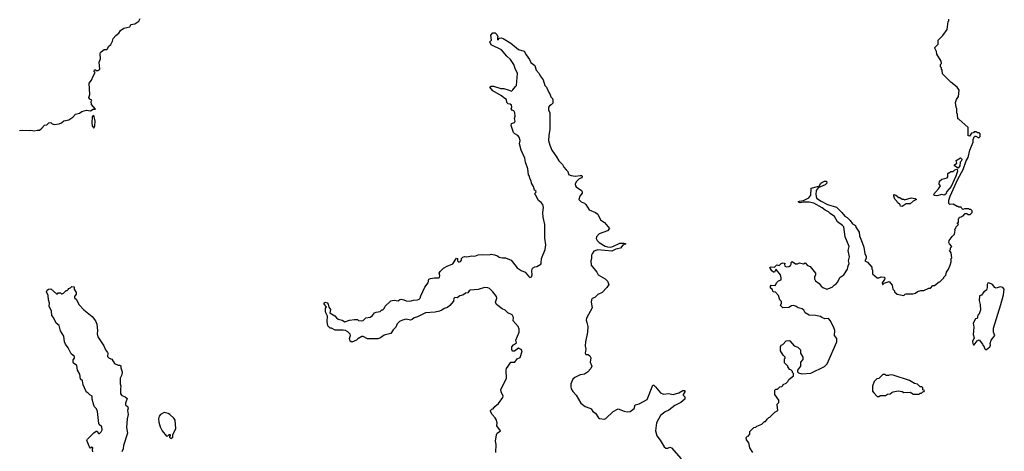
# Model space of a CAD drawing. Extents: x 2220520 to 2384350, y 721165 to 893491.
# Tile 309 of 315: x 2341649 to 2353817, y 862341 to 867679. Entities that reach past the tile are written whole.
import ezdxf

# ---------------------------------------------------------------- set-up
doc = ezdxf.new("R2010")
doc.units = 0

msp = doc.modelspace()

# ---------------------------------------------------------------- linework, layer by layer
at = {"layer": '0CON20XD'}
for points in [[(2342893, 867545), (2342935, 867572), (2343008, 867592), (2343020, 867605), (2343022, 867618), (2343072, 867628), (2343120, 867660), (2343138, 867695)], [(2352718, 864298), (2352745, 864318), (2352785, 864328), (2352822, 864328), (2352885, 864360), (2352905, 864360), (2352935, 864390), (2352955, 864390), (2353010, 864435), (2353025, 864440), (2353070, 864485), (2353070, 864495), (2353095, 864520), (2353102, 864555), (2353127, 864593), (2353148, 864645), (2353160, 864685), (2353160, 864725), (2353170, 864735), (2353160, 864795), (2353140, 864825), (2353150, 864835), (2353152, 864858), (2353170, 864875), (2353138, 864908), (2353132, 864925), (2353135, 864950), (2353171, 864999), (2353202, 865028), (2353210, 865075), (2353200, 865085), (2353218, 865102), (2353222, 865118), (2353250, 865145), (2353240, 865155), (2353240, 865165), (2353250, 865175), (2353250, 865215), (2353260, 865225), (2353262, 865238), (2353285, 865240), (2353295, 865250), (2353308, 865252), (2353335, 865280), (2353355, 865280), (2353365, 865270), (2353395, 865270), (2353420, 865295), (2353420, 865315), (2353405, 865330), (2353385, 865330), (2353375, 865340), (2353325, 865340), (2353305, 865330), (2353292, 865342), (2353285, 865360), (2353255, 865360), (2353245, 865370), (2353235, 865370), (2353185, 865398), (2353142, 865392), (2353130, 865405), (2353133, 865445), (2353149, 865495), (2353243, 865706), (2353309, 865825), (2353344, 865935), (2353359, 865955), (2353371, 865975), (2353389, 866065), (2353433, 866165), (2353434, 866196), (2353445, 866230), (2353455, 866240), (2353465, 866240), (2353495, 866220), (2353508, 866222), (2353518, 866235), (2353517, 866267), (2353505, 866280), (2353485, 866280), (2353475, 866290), (2353445, 866290), (2353435, 866280), (2353410, 866275), (2353385, 866240), (2353372, 866242), (2353370, 866345), (2353255, 866450), (2353243, 866453), (2353240, 866505), (2353230, 866525), (2353230, 866575), (2353220, 866595), (2353212, 866655), (2353225, 866690), (2353252, 866728), (2353257, 866807), (2353236, 866846), (2353157, 866907), (2353055, 867010), (2353050, 867055), (2353040, 867065), (2353040, 867085), (2353030, 867095), (2353030, 867125), (2353040, 867135), (2353038, 867165), (2352983, 867253), (2352978, 867285), (2352958, 867325), (2352960, 867335), (2353000, 867375), (2353000, 867425), (2353056, 867484), (2353112, 867558), (2353122, 867655), (2353130, 867665), (2353130, 867685)], [(2341645, 866308), (2341685, 866312), (2341765, 866308), (2341785, 866312), (2341826, 866304), (2341865, 866313), (2341895, 866313), (2341923, 866337), (2341954, 866376), (2341985, 866380), (2342010, 866405), (2342035, 866407), (2342052, 866392), (2342075, 866383), (2342135, 866390), (2342165, 866403), (2342194, 866426), (2342255, 866440), (2342306, 866474), (2342339, 866511), (2342386, 866524), (2342416, 866544), (2342475, 866559), (2342525, 866551), (2342558, 866572), (2342587, 866573), (2342535, 866630), (2342532, 866665), (2342540, 866685), (2342515, 866697), (2342504, 866715), (2342516, 866755), (2342508, 866895), (2342538, 866932), (2342555, 866980), (2342580, 867025), (2342570, 867035), (2342572, 867058), (2342585, 867060), (2342595, 867050), (2342615, 867050), (2342640, 867065), (2342632, 867155), (2342648, 867195), (2342643, 867255), (2342649, 867271), (2342657, 867283), (2342692, 867308), (2342725, 867310), (2342735, 867320), (2342748, 867345), (2342775, 867370), (2342797, 867413), (2342802, 867445), (2342835, 867482), (2342875, 867510), (2342893, 867545)], [(2347533, 862325), (2347538, 862425), (2347527, 862465), (2347540, 862545), (2347551, 862565), (2347592, 862595), (2347544, 862655), (2347549, 862695), (2347536, 862735), (2347526, 862756), (2347486, 862795), (2347470, 862825), (2347468, 862845), (2347485, 862862), (2347500, 862865), (2347521, 862895), (2347568, 862932), (2347621, 863005), (2347623, 863025), (2347599, 863075), (2347594, 863105), (2347665, 863240), (2347662, 863345), (2347666, 863365), (2347686, 863395), (2347718, 863442), (2347766, 863444), (2347797, 863483), (2347835, 863503), (2347844, 863525), (2347857, 863585), (2347845, 863602), (2347813, 863617), (2347765, 863580), (2347745, 863580), (2347730, 863595), (2347730, 863635), (2347751, 863659), (2347787, 863683), (2347780, 863715), (2347822, 863815), (2347822, 863852), (2347808, 863885), (2347748, 863955), (2347750, 863995), (2347735, 864030), (2347680, 864055), (2347650, 864085), (2347610, 864105), (2347542, 864155), (2347530, 864185), (2347546, 864234), (2347542, 864255), (2347497, 864315), (2347456, 864356), (2347434, 864364), (2347393, 864367), (2347315, 864344), (2347215, 864332), (2347204, 864326), (2347185, 864300), (2347160, 864295), (2347132, 864275), (2347087, 864263), (2347055, 864240), (2347025, 864242), (2347015, 864230), (2347011, 864199), (2346965, 864144), (2346935, 864121), (2346895, 864108), (2346865, 864085), (2346835, 864076), (2346785, 864063), (2346665, 864054), (2346566, 864004), (2346525, 863993), (2346498, 863972), (2346477, 863963), (2346425, 863977), (2346379, 863965), (2346344, 863945), (2346315, 863917), (2346298, 863875), (2346266, 863845), (2346235, 863800), (2346154, 863776), (2346106, 863744), (2346075, 863733), (2345946, 863734), (2345895, 863761), (2345875, 863763), (2345827, 863733), (2345813, 863717), (2345755, 863690), (2345734, 863704), (2345726, 863735), (2345737, 863775), (2345731, 863791), (2345705, 863820), (2345675, 863834), (2345645, 863839), (2345549, 863839), (2345502, 863862), (2345485, 863863), (2345455, 863892), (2345450, 863945), (2345453, 864013), (2345434, 864054), (2345430, 864075), (2345430, 864115), (2345440, 864125), (2345412, 864165), (2345413, 864177), (2345427, 864187), (2345448, 864178), (2345462, 864162), (2345470, 864125), (2345488, 864095), (2345480, 864055), (2345545, 864017), (2345562, 863992), (2345584, 863974), (2345632, 863962), (2345665, 863944), (2345726, 863964), (2345785, 863973), (2345822, 863972), (2345835, 863960), (2345877, 863953), (2345895, 863960), (2345925, 863992), (2345978, 864002), (2346008, 864022), (2346035, 864052), (2346055, 864062), (2346105, 864072), (2346125, 864090), (2346135, 864090), (2346152, 864108), (2346167, 864135), (2346237, 864203), (2346275, 864210), (2346325, 864203), (2346345, 864218), (2346365, 864221), (2346396, 864216), (2346425, 864202), (2346472, 864198), (2346515, 864212), (2346565, 864214), (2346585, 864222), (2346596, 864235), (2346605, 864265), (2346655, 864371), (2346697, 864425), (2346705, 864469), (2346725, 864480), (2346775, 864488), (2346824, 864486), (2346835, 864491), (2346841, 864515), (2346834, 864545), (2346844, 864565), (2346885, 864604), (2346931, 864629), (2347001, 864659), (2347045, 864730), (2347060, 864725), (2347060, 864695), (2347075, 864680), (2347095, 864688), (2347108, 864705), (2347110, 864725), (2347127, 864743), (2347145, 864750), (2347175, 864746), (2347235, 864758), (2347274, 864756), (2347315, 864770), (2347365, 864773), (2347455, 864770), (2347475, 864778), (2347515, 864772), (2347555, 864760), (2347573, 864743), (2347615, 864732), (2347652, 864732), (2347724, 864704), (2347795, 864611), (2347845, 864578), (2347895, 864558), (2347935, 864508), (2347955, 864492), (2347975, 864498), (2347983, 864525), (2347978, 864575), (2347988, 864605), (2348015, 864622), (2348040, 864625), (2348088, 864655), (2348093, 864667), (2348096, 864725), (2348144, 864835), (2348149, 864895), (2348137, 864975), (2348140, 865145), (2348117, 865235), (2348115, 865295), (2348124, 865355), (2348115, 865393), (2348095, 865420), (2348062, 865442), (2348030, 865495), (2348028, 865508), (2348010, 865525), (2348028, 865542), (2348030, 865555), (2348012, 865572), (2347997, 865617), (2347972, 865655), (2347970, 865685), (2347953, 865713), (2347950, 865745), (2347938, 865758), (2347928, 865835), (2347899, 865915), (2347893, 865965), (2347846, 866066), (2347826, 866145), (2347833, 866185), (2347821, 866225), (2347806, 866246), (2347766, 866266), (2347752, 866282), (2347721, 866371), (2347727, 866393), (2347763, 866407), (2347772, 866425), (2347763, 866455), (2347772, 866485), (2347768, 866525), (2347755, 866550), (2347740, 866555), (2347722, 866575), (2347730, 866595), (2347725, 866620), (2347712, 866632), (2347685, 866638), (2347668, 866655), (2347665, 866690), (2347631, 866711), (2347605, 866738), (2347498, 866798), (2347458, 866845), (2347474, 866856), (2347505, 866856), (2347595, 866828), (2347633, 866827), (2347685, 866813), (2347725, 866793), (2347745, 866810), (2347775, 866852), (2347790, 866865), (2347802, 867015), (2347772, 867075), (2347757, 867125), (2347713, 867185), (2347668, 867228), (2347602, 867305), (2347477, 867367), (2347460, 867405), (2347480, 867425), (2347470, 867485), (2347496, 867514), (2347526, 867516), (2347546, 867496), (2347558, 867465), (2347552, 867455), (2347555, 867430), (2347568, 867432), (2347570, 867445), (2347578, 867452), (2347605, 867453), (2347625, 867447), (2347720, 867390), (2347815, 867311), (2347885, 867288), (2347907, 867245), (2347948, 867188), (2347965, 867150), (2348015, 867110), (2348033, 867055), (2348068, 867015), (2348080, 866985), (2348118, 866935), (2348140, 866865), (2348160, 866845), (2348188, 866778), (2348202, 866762), (2348213, 866723), (2348232, 866702), (2348238, 866685), (2348238, 866645), (2348216, 866624), (2348195, 866612), (2348184, 866595), (2348185, 866560), (2348202, 866532), (2348202, 866482)], [(2342565, 866337), (2342579, 866365), (2342581, 866425), (2342571, 866481), (2342565, 866491), (2342555, 866494), (2342543, 866477), (2342540, 866405), (2342546, 866365), (2342565, 866337)], [(2348202, 866482), (2348201, 866325), (2348186, 866245), (2348184, 866186), (2348200, 866125), (2348226, 866066), (2348284, 865984), (2348312, 865932), (2348356, 865886), (2348372, 865855), (2348401, 865821), (2348423, 865803), (2348433, 865765), (2348462, 865752), (2348515, 865744), (2348575, 865753), (2348595, 865752), (2348602, 865745), (2348596, 865724), (2348561, 865709), (2348527, 865675), (2348514, 865645), (2348516, 865625), (2348525, 865611), (2348592, 865565), (2348599, 865549), (2348598, 865532), (2348573, 865495), (2348558, 865455), (2348586, 865426), (2348628, 865408), (2348645, 865392), (2348686, 865326), (2348764, 865294), (2348793, 865275), (2348827, 865205), (2348875, 865172), (2348937, 865097), (2348915, 865068), (2348808, 865032), (2348777, 864995), (2348774, 864974), (2348785, 864947), (2348811, 864925), (2348885, 864879), (2348915, 864869), (2348945, 864867), (2348977, 864873), (2349065, 864916), (2349115, 864916), (2349140, 864905), (2349101, 864889), (2349075, 864853), (2349015, 864839), (2348968, 864815), (2348795, 864831), (2348746, 864815), (2348722, 864785), (2348714, 864765), (2348714, 864725), (2348706, 864695), (2348710, 864645), (2348782, 864555), (2348798, 864525), (2348886, 864476), (2348912, 864445), (2348928, 864405), (2348905, 864368), (2348847, 864305), (2348795, 864280), (2348756, 864244), (2348725, 864230), (2348714, 864216), (2348712, 864185), (2348724, 864115), (2348653, 863987), (2348650, 863965), (2348656, 863936), (2348668, 863885), (2348667, 863815), (2348641, 863695), (2348638, 863645), (2348644, 863605), (2348638, 863555), (2348645, 863540), (2348675, 863540), (2348695, 863520), (2348707, 863497), (2348698, 863445), (2348720, 863395), (2348708, 863365), (2348665, 863320), (2348630, 863295), (2348575, 863286), (2348511, 863255), (2348486, 863235), (2348461, 863175), (2348459, 863139), (2348465, 863113), (2348485, 863080), (2348524, 863035), (2348584, 862935), (2348635, 862894), (2348696, 862876), (2348713, 862865), (2348733, 862835), (2348763, 862813), (2348802, 862755), (2348815, 862747), (2348875, 862740), (2348893, 862747), (2348985, 862833), (2349045, 862868), (2349117, 862837), (2349155, 862830), (2349195, 862833), (2349241, 862869), (2349254, 862916), (2349305, 862928), (2349405, 862983), (2349475, 863160), (2349485, 863160), (2349505, 863140), (2349568, 863065), (2349605, 863050), (2349665, 863058), (2349726, 863044), (2349795, 863066), (2349845, 863094), (2349868, 863095), (2349867, 863075), (2349848, 863045), (2349850, 863035), (2349870, 863015), (2349870, 862985), (2349820, 862945), (2349745, 862908), (2349671, 862849), (2349625, 862830), (2349567, 862783), (2349520, 862695), (2349506, 862595), (2349524, 862534), (2349565, 862478), (2349613, 862395), (2349635, 862381), (2349658, 862382), (2349685, 862391), (2349705, 862383), (2349825, 862248)], [(2353245, 865842), (2353202, 865872), (2353200, 865885), (2353230, 865905), (2353222, 865938), (2353275, 865970), (2353290, 865955), (2353290, 865945), (2353285, 865930), (2353270, 865915), (2353268, 865872), (2353245, 865842)], [(2352985, 865502), (2352953, 865503), (2352940, 865515), (2353003, 865585), (2353030, 865625), (2353010, 865645), (2353015, 865680), (2353045, 865708), (2353110, 865725), (2353120, 865735), (2353120, 865775), (2353135, 865790), (2353145, 865790), (2353155, 865800), (2353185, 865800), (2353205, 865820), (2353235, 865830), (2353239, 865805), (2353218, 865742), (2353159, 865615), (2353108, 865552), (2353095, 865522), (2353075, 865510), (2353045, 865518), (2352985, 865502)], [(2350710, 862325), (2350673, 862383), (2350660, 862445), (2350632, 862485), (2350628, 862512), (2350645, 862530), (2350658, 862532), (2350660, 862545), (2350670, 862555), (2350672, 862588), (2350723, 862637), (2350745, 862640), (2350758, 862652), (2350820, 862675), (2350855, 862710), (2350865, 862710), (2350880, 862725), (2350885, 862740), (2350905, 862760), (2350920, 862765), (2350980, 862825), (2351020, 862845), (2351008, 862915), (2351010, 862925), (2351030, 862945), (2351030, 862975), (2350982, 863045), (2350982, 863098), (2350995, 863110), (2351015, 863110), (2351043, 863137), (2351068, 863142), (2351080, 863155), (2351082, 863168), (2351120, 863185), (2351140, 863205), (2351152, 863228), (2351210, 863275), (2351210, 863305), (2351200, 863315), (2351198, 863328), (2351178, 863348), (2351160, 863355), (2351160, 863365), (2351140, 863385), (2351140, 863395), (2351100, 863435), (2351100, 863485), (2351110, 863495), (2351110, 863505), (2351085, 863530), (2351053, 863583), (2351050, 863635), (2351060, 863655), (2351078, 863662), (2351122, 863708), (2351155, 863710), (2351166, 863706), (2351220, 863645), (2351265, 863630), (2351297, 863597), (2351298, 863555), (2351327, 863507), (2351328, 863475), (2351300, 863445), (2351300, 863395), (2351260, 863345), (2351260, 863325), (2351275, 863310), (2351315, 863298), (2351425, 863308), (2351595, 863390), (2351626, 863424), (2351746, 863695), (2351748, 863735), (2351718, 863775), (2351722, 863835), (2351715, 863860), (2351670, 863955), (2351645, 863982), (2351598, 863978), (2351560, 863995), (2351547, 864007), (2351485, 864022), (2351404, 864024), (2351354, 864054), (2351338, 864088), (2351320, 864105), (2351270, 864115), (2351244, 864134), (2351215, 864143), (2351185, 864140), (2351155, 864121), (2351080, 864115), (2351052, 864145), (2351062, 864175), (2351062, 864192), (2351042, 864215), (2351028, 864268), (2350988, 864308), (2350962, 864312), (2350950, 864345), (2350928, 864358), (2350928, 864385), (2350934, 864396), (2350985, 864390), (2351005, 864428), (2351025, 864448), (2351058, 864462), (2351060, 864485), (2351052, 864525), (2350998, 864588), (2350992, 864588), (2350975, 864558), (2350965, 864557), (2350944, 864574), (2350920, 864615), (2350937, 864623), (2350975, 864620), (2351005, 864648), (2351035, 864640), (2351060, 864665), (2351085, 864670), (2351110, 864665), (2351100, 864655), (2351105, 864630), (2351125, 864623), (2351155, 864628), (2351173, 864637), (2351182, 864655), (2351182, 864675), (2351195, 864687), (2351235, 864658), (2351262, 864658), (2351285, 864670), (2351335, 864660), (2351355, 864670), (2351385, 864638), (2351416, 864626), (2351482, 864545), (2351483, 864525), (2351470, 864495), (2351470, 864475), (2351485, 864450), (2351527, 864417), (2351554, 864384), (2351575, 864368), (2351625, 864348), (2351688, 864372), (2351714, 864396), (2351739, 864411), (2351761, 864439), (2351785, 864492), (2351835, 864523), (2351880, 864595), (2351886, 864635), (2351901, 864665), (2351893, 864695), (2351902, 864745), (2351889, 864825), (2351899, 864875), (2351849, 864995), (2351833, 865115), (2351818, 865135), (2351755, 865178), (2351717, 865245), (2351665, 865280), (2351644, 865304), (2351602, 865322), (2351565, 865351), (2351465, 865410), (2351405, 865424), (2351335, 865423), (2351292, 865412), (2351270, 865425), (2351285, 865436), (2351335, 865442), (2351403, 865475), (2351425, 865510), (2351430, 865595), (2351510, 865615), (2351529, 865621), (2351550, 865655), (2351562, 865665), (2351595, 865680), (2351620, 865680), (2351622, 865655), (2351605, 865638), (2351515, 865598), (2351493, 865565), (2351486, 865515), (2351495, 865472), (2351553, 865435), (2351632, 865395), (2351742, 865362), (2351810, 865295), (2351845, 865250), (2351874, 865234), (2351912, 865195), (2351942, 865155), (2351978, 865135), (2351984, 865114), (2352022, 865052), (2352028, 865005), (2352062, 864925), (2352080, 864865), (2352093, 864783), (2352108, 864755), (2352108, 864725), (2352092, 864695), (2352125, 864680), (2352178, 864618), (2352180, 864595), (2352190, 864585), (2352190, 864535), (2352245, 864488), (2352265, 864488), (2352295, 864500), (2352332, 864495), (2352339, 864485), (2352337, 864467), (2352308, 864425), (2352310, 864405), (2352315, 864402), (2352331, 864419), (2352355, 864430), (2352395, 864440), (2352430, 864395), (2352440, 864345), (2352460, 864325), (2352460, 864315), (2352493, 864283), (2352575, 864270), (2352590, 864285), (2352605, 864290), (2352685, 864290), (2352718, 864298)], [(2352555, 865370), (2352532, 865372), (2352528, 865388), (2352495, 865420), (2352490, 865435), (2352465, 865460), (2352450, 865495), (2352452, 865518), (2352475, 865510), (2352515, 865480), (2352525, 865480), (2352555, 865460), (2352575, 865460), (2352585, 865450), (2352665, 865477), (2352715, 865468), (2352730, 865455), (2352690, 865435), (2352655, 865402), (2352605, 865400), (2352555, 865370)], [(2342553, 862335), (2342548, 862365), (2342552, 862385), (2342545, 862392), (2342525, 862380), (2342510, 862395), (2342480, 862475), (2342485, 862490), (2342565, 862568), (2342595, 862590), (2342605, 862590), (2342622, 862562), (2342635, 862562), (2342655, 862582), (2342667, 862605), (2342662, 862642), (2342632, 862672), (2342628, 862685), (2342612, 862835), (2342596, 862866), (2342572, 862892), (2342563, 862913), (2342546, 862985), (2342544, 863024), (2342515, 863038), (2342495, 863062), (2342472, 863075), (2342465, 863090), (2342433, 863163), (2342424, 863214), (2342400, 863235), (2342392, 863295), (2342365, 863343), (2342353, 863403), (2342315, 863432), (2342308, 863445), (2342308, 863472), (2342327, 863495), (2342326, 863515), (2342285, 863546), (2342249, 863619), (2342215, 863665), (2342203, 863695), (2342196, 863766), (2342155, 863830), (2342137, 863897), (2342100, 863925), (2342067, 863995), (2342045, 864020), (2342041, 864075), (2342013, 864135), (2342018, 864175), (2342004, 864214), (2341999, 864269), (2341981, 864315), (2341987, 864333), (2342003, 864347), (2342035, 864350), (2342105, 864290), (2342115, 864290), (2342125, 864300), (2342155, 864300), (2342165, 864290), (2342175, 864290), (2342190, 864295), (2342222, 864328), (2342235, 864330), (2342250, 864345), (2342250, 864355), (2342278, 864362), (2342295, 864380), (2342320, 864375), (2342320, 864345), (2342347, 864305), (2342346, 864284), (2342328, 864255), (2342328, 864238), (2342349, 864219), (2342378, 864155), (2342441, 864091), (2342545, 864009), (2342586, 863956), (2342601, 863915), (2342612, 863835), (2342607, 863795), (2342613, 863755), (2342687, 863645), (2342708, 863595), (2342732, 863565), (2342737, 863555), (2342733, 863515), (2342755, 863493), (2342789, 863479), (2342819, 863429), (2342865, 863408), (2342887, 863407), (2342897, 863397), (2342897, 863375), (2342914, 863325), (2342909, 863285), (2342891, 863245), (2342891, 863175), (2342900, 863145), (2342894, 863115), (2342896, 863054), (2342913, 863033), (2342953, 863015), (2342977, 862995), (2342958, 862935), (2342958, 862915), (2342985, 862892), (2342990, 862875), (2342983, 862845), (2342990, 862795), (2342977, 862745), (2342968, 862635), (2342981, 862565), (2342931, 862415), (2342928, 862372), (2342913, 862335)], [(2353595, 863600), (2353636, 863634), (2353648, 863655), (2353642, 863675), (2353653, 863715), (2353700, 863775), (2353684, 863815), (2353682, 863865), (2353775, 864156), (2353807, 864275), (2353817, 864345), (2353799, 864365), (2353765, 864377), (2353715, 864358), (2353698, 864368), (2353670, 864405), (2353625, 864423), (2353615, 864421), (2353604, 864405), (2353606, 864365), (2353596, 864335), (2353565, 864314), (2353535, 864273), (2353512, 864265), (2353507, 864205), (2353520, 864155), (2353522, 864085), (2353500, 864035), (2353490, 864025), (2353480, 863985), (2353462, 863978), (2353430, 863925), (2353440, 863875), (2353434, 863785), (2353443, 863745), (2353425, 863700), (2353427, 863675), (2353435, 863660), (2353445, 863660), (2353481, 863709), (2353505, 863718), (2353548, 863668), (2353550, 863655), (2353558, 863648), (2353575, 863610), (2353585, 863600), (2353595, 863600)], [(2352265, 863020), (2352285, 863030), (2352347, 863033), (2352373, 863047), (2352407, 863053), (2352425, 863070), (2352443, 863077), (2352505, 863088), (2352555, 863080), (2352575, 863070), (2352652, 863072), (2352695, 863050), (2352765, 863050), (2352775, 863060), (2352795, 863060), (2352812, 863078), (2352828, 863082), (2352830, 863095), (2352812, 863102), (2352810, 863125), (2352798, 863138), (2352775, 863140), (2352745, 863170), (2352708, 863178), (2352645, 863218), (2352442, 863282), (2352405, 863288), (2352385, 863280), (2352355, 863280), (2352345, 863290), (2352315, 863290), (2352268, 863242), (2352242, 863238), (2352210, 863205), (2352190, 863145), (2352190, 863085), (2352203, 863063), (2352245, 863020), (2352265, 863020)], [(2343515, 862500), (2343540, 862515), (2343540, 862545), (2343578, 862625), (2343570, 862725), (2343555, 862752), (2343506, 862796), (2343485, 862810), (2343435, 862820), (2343388, 862795), (2343373, 862775), (2343363, 862745), (2343368, 862702), (2343384, 862644), (2343410, 862595), (2343465, 862530), (2343478, 862532), (2343495, 862550), (2343508, 862548), (2343510, 862535), (2343500, 862525), (2343500, 862515), (2343515, 862500)]]:
    msp.add_lwpolyline(points, dxfattribs=at)

doc.saveas('drawing.dxf')
